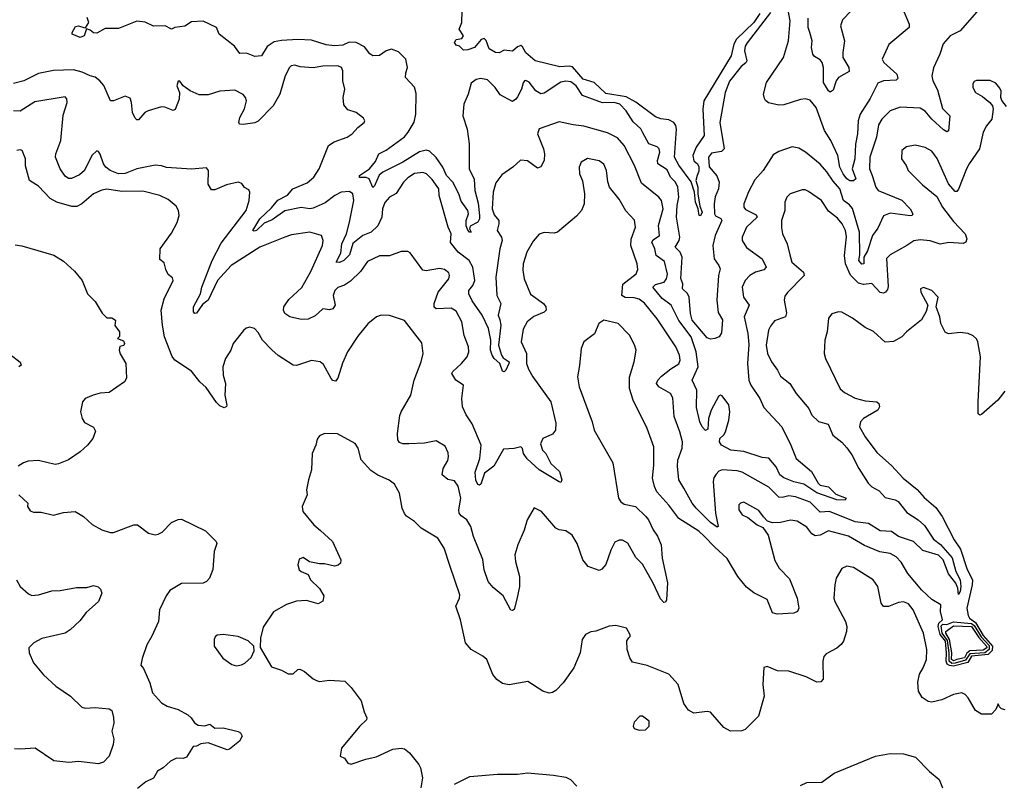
# Model space of a CAD drawing. Extents: x 2133489 to 2292442, y 756223 to 916462.
# Tile 408 of 463: x 2231121 to 2237041, y 900701 to 905292. Entities that reach past the tile are written whole.
import ezdxf

# ---------------------------------------------------------------- set-up
doc = ezdxf.new("R2010")
doc.units = 0

msp = doc.modelspace()

# ---------------------------------------------------------------- linework, layer by layer
at = {"layer": '0CON20XD'}
for points in [[(2235635, 905335.2), (2235495, 905153.1), (2235483.8, 905133.8), (2235478.7, 905105), (2235493.3, 905045), (2235487.8, 905032.2), (2235459.5, 905010.5), (2235388.4, 904921.6), (2235362.7, 904855), (2235331.9, 904675), (2235357.8, 904515), (2235340.6, 904499.4), (2235279.9, 904490.1), (2235262.3, 904465), (2235266.9, 904406.9), (2235313.1, 904353.1), (2235326.4, 904315), (2235323.6, 904275), (2235303.5, 904226.5), (2235296.2, 904185), (2235298.5, 904125), (2235305, 904113.5), (2235337.7, 904097.7), (2235342.7, 904085), (2235303.5, 903995), (2235289.7, 903935), (2235297.2, 903855), (2235325.6, 903815), (2235332.2, 903795), (2235323.2, 903755), (2235312.9, 903605), (2235320.9, 903530.9), (2235347.2, 903487.2), (2235341.3, 903408.7), (2235326.9, 903385), (2235300, 903375), (2235275, 903371.6), (2235255, 903380), (2235165.2, 903485), (2235155.2, 903525.2), (2235145.8, 903625), (2235135.6, 903645.6), (2235107.1, 903675), (2235108, 903705), (2235096.7, 903736.7), (2235104.8, 903865), (2235093.3, 903895), (2235061.8, 903925), (2235086.2, 903965), (2235089.8, 903985), (2235069.8, 904105), (2235074.5, 904175), (2235084.7, 904225), (2235078.3, 904285), (2235064.8, 904314.8), (2235033.8, 904345), (2235015, 904390), (2234958.8, 904425), (2234955.3, 904445), (2234969.5, 904495), (2234966.2, 904516.2), (2234955, 904528.1), (2234905, 904546.7), (2234868.3, 904611.7), (2234855, 904636.2), (2234809, 904679), (2234768.5, 904745), (2234729.5, 904785), (2234695, 904793.4), (2234625, 904792.1), (2234505.5, 904835.5), (2234467.8, 904895), (2234435, 904917.8), (2234405, 904923.5), (2234375, 904917.3), (2234275, 904850.6), (2234255, 904846.9), (2234224.6, 904864.6), (2234185, 904915.8), (2234165, 904926), (2234156.1, 904923.9), (2234147.7, 904912.3), (2234139.4, 904875), (2234115, 904828.8), (2234105, 904814), (2234085, 904801.2), (2234010, 904840), (2233980, 904885), (2233935, 904930.6), (2233895, 904939.4), (2233865, 904933.1), (2233835, 904910.8), (2233818.2, 904845), (2233792.5, 904785), (2233785.4, 904715), (2233812.3, 904635), (2233823.6, 904545), (2233823.1, 904395), (2233853.1, 904333.1), (2233858.5, 904265), (2233878.2, 904188.2), (2233886, 904114), (2233885, 904094), (2233875.2, 904074.8), (2233829.4, 904050.6), (2233825.8, 904035), (2233835, 904013.8), (2233825, 904014.4), (2233815, 904026.7), (2233805, 904052.5), (2233805.4, 904085), (2233819.6, 904125), (2233816.4, 904145), (2233775, 904200.9), (2233761.9, 904245), (2233726, 904316), (2233688, 904355), (2233664.8, 904405), (2233625, 904463.6), (2233585, 904501.8), (2233565, 904507.3), (2233525, 904497.6), (2233425, 904435.9), (2233305, 904374.6), (2233283.4, 904356.6), (2233255, 904292.5), (2233245, 904283.3), (2233223.1, 904335), (2233205, 904343), (2233163.6, 904343.6), (2233164.2, 904355), (2233225.4, 904395), (2233260.1, 904439.9), (2233281.4, 904485), (2233325, 904507.8), (2233435, 904587.9), (2233457.5, 904615), (2233493, 904677), (2233502.7, 904725), (2233505, 904847.5), (2233495, 904886), (2233441.2, 904945), (2233442.3, 904972.3), (2233454, 905005), (2233442.5, 905055), (2233398.8, 905098.8), (2233355.9, 905115.9), (2233325, 905105.8), (2233285, 905076.7), (2233245, 905075.6), (2233226.9, 905086.9), (2233195, 905129.5), (2233145, 905154.6), (2233103.1, 905156.9), (2233065, 905138.9), (2233014.5, 905135.5), (2232965, 905141.5), (2232875, 905169.5), (2232793.5, 905173.5), (2232695, 905167.9), (2232650.9, 905159.1), (2232609.8, 905130.2), (2232575.4, 905074.6), (2232535, 905070.8), (2232485, 905090), (2232445, 905088.8), (2232412.1, 905132.1), (2232320.8, 905205), (2232305, 905246), (2232225, 905282.3), (2232155, 905279), (2232115, 905253.7), (2232055, 905246), (2232035, 905234.3), (2231995.6, 905255.6), (2231925, 905253.7), (2231875, 905276.4), (2231825, 905283.5), (2231715, 905239.2), (2231635, 905238.5), (2231585, 905210.8), (2231565, 905213.8), (2231545, 905230), (2231522.5, 905237.5), (2231510, 905195), (2231485, 905185.5), (2231436.2, 905205), (2231436, 905215), (2231457.8, 905252.2), (2231475, 905254.4), (2231506.1, 905246.1), (2231517.5, 905242.5), (2231536.7, 905275), (2231527.5, 905305)], [(2235571.6, 905328.4), (2235535, 905275.1), (2235430.2, 905175), (2235415.1, 905144.9), (2235399.4, 905075), (2235234.6, 904805), (2235229.5, 904755), (2235237.6, 904595), (2235188.2, 904525), (2235168.8, 904475), (2235174.5, 904444.5), (2235195.8, 904425), (2235205, 904407.5), (2235205, 904381.2), (2235195.2, 904354.8), (2235187.3, 904325), (2235198.5, 904285), (2235197.8, 904245), (2235211.1, 904171.1), (2235225.3, 904135), (2235215, 904112.9), (2235205.8, 904115.8), (2235200, 904155), (2235184.7, 904194.7), (2235179.4, 904255), (2235158.3, 904318.2), (2235085, 904417.2), (2235058.7, 904465), (2235070.6, 904635), (2235066.8, 904656.8), (2235055, 904674.1), (2235025, 904690.5), (2234976.9, 904696.9), (2234945, 904708.8), (2234826.1, 904796.1), (2234767.7, 904827.7), (2234645, 904847.9), (2234575.4, 904915.4), (2234509.6, 904935), (2234445, 905008.1), (2234425, 905013.4), (2234369.7, 905009.7), (2234220.3, 905045), (2234163.7, 905093.7), (2234145, 905128.5), (2234135, 905136.1), (2234115, 905128.6), (2234085, 905103.4), (2234035, 905108.4), (2234005, 905092.7), (2233982.9, 905095), (2233945, 905117.3), (2233926.9, 905166.9), (2233915, 905180), (2233896.2, 905173.8), (2233855, 905124.5), (2233815, 905110), (2233789.3, 905109.3), (2233765, 905132.5), (2233745, 905140), (2233736, 905155), (2233745, 905173.8), (2233780, 905180), (2233790, 905195), (2233764.6, 905235), (2233780.6, 905275), (2233781.2, 905345)], [(2236427.1, 905365), (2236468.5, 905265), (2236468.9, 905245), (2236347.6, 905142.4), (2236307.5, 905055), (2236316, 905035), (2236394.4, 904965), (2236401.9, 904938.1), (2236391.5, 904928.5), (2236315, 904923.8), (2236279.9, 904910.1), (2236235, 904817.5), (2236173.9, 904725), (2236163.6, 904685), (2236159.6, 904605), (2236146.1, 904543.9), (2236141.7, 904455), (2236126.4, 904395), (2236147.9, 904335), (2236135, 904323.2), (2236112.8, 904322.8), (2236095.3, 904335), (2236071.9, 904365), (2236052.3, 904405), (2236040.3, 904475), (2235999.2, 904565), (2235960.6, 904625), (2235910.6, 904765), (2235875, 904808), (2235845.8, 904815.8), (2235815, 904813.1), (2235715, 904780.5), (2235685, 904777.5), (2235622.9, 904792.9), (2235605.4, 904805.4), (2235598.6, 904818.6), (2235594, 904845), (2235612.5, 904915), (2235714.6, 905065.4), (2235743.6, 905165), (2235754.6, 905285), (2235738.8, 905358.8)], [(2236905, 905371.4), (2236776, 905225), (2236716.7, 905195), (2236673.6, 905146.4), (2236654.3, 905085), (2236615, 905002.5), (2236605.6, 904955), (2236610.9, 904925), (2236639.8, 904869.8), (2236668.8, 904758.8), (2236713.3, 904715), (2236705, 904623.8), (2236695, 904618.6), (2236675, 904630), (2236605.3, 904695), (2236565, 904741.8), (2236535, 904759.5), (2236415, 904765.6), (2236355.5, 904744.5), (2236305.6, 904695), (2236285, 904660), (2236272.7, 904585), (2236231.8, 904465), (2236231.1, 904395), (2236246.4, 904356.4), (2236268.2, 904285), (2236282.5, 904265), (2236425, 904206.7), (2236475.5, 904155), (2236491.4, 904125), (2236486.7, 904115), (2236476.3, 904113.7), (2236355, 904129), (2236315, 904113.5), (2236280.5, 904039.5), (2236249.7, 903995), (2236218.3, 903901.7), (2236196.8, 903865), (2236196.4, 903825), (2236185, 903822.8), (2236166, 903845), (2236171.8, 903878.2), (2236170.7, 904015), (2236127.9, 904157.9), (2236109.9, 904179.9), (2236074.7, 904205), (2236052.8, 904275), (2236011.6, 904321.6), (2235975, 904378.2), (2235933.2, 904423.2), (2235846, 904495)], [(2236120, 905345), (2236068.8, 905291.2), (2236055.5, 905255), (2236081.2, 905165), (2236069.6, 905095), (2236071.3, 905065), (2236106.9, 905005), (2236108.7, 904981.3), (2236044.4, 904945), (2236030.9, 904925), (2236012.2, 904867.8), (2235995, 904855.8), (2235985, 904864), (2235953.6, 904915), (2235954.7, 905004.7), (2235945.4, 905035), (2235935, 905051.1), (2235900, 905070), (2235890.8, 905085), (2235882.7, 905125), (2235885.8, 905165), (2235871.5, 905215), (2235862.3, 905245), (2235861.1, 905301.1)], [(2235846, 904495), (2235805, 904520), (2235765, 904528.6), (2235685, 904500), (2235650.9, 904479.1), (2235591.9, 904385), (2235540.7, 904329.3), (2235503, 904257), (2235475.9, 904185), (2235475.4, 904165), (2235485, 904150.4), (2235549.2, 904119.3), (2235555.5, 904105.5), (2235490.4, 904045), (2235464.5, 903985), (2235465.6, 903965), (2235491.9, 903921.9), (2235585.4, 903855), (2235609.4, 903805), (2235595, 903787.8), (2235545, 903774.6), (2235511.1, 903755), (2235483.1, 903725), (2235465.6, 903685), (2235473.1, 903625), (2235506.4, 903575), (2235476.5, 903505), (2235499.8, 903405), (2235505, 903340), (2235497.3, 903225), (2235505.9, 903125.9), (2235516.9, 903095), (2235571.8, 903015), (2235595, 902960.8), (2235703.7, 902843.7), (2235758.2, 902735), (2235789.4, 902655), (2235882.2, 902575), (2235921.9, 902505), (2235935, 902494.5), (2235985, 902483.5), (2236029.2, 902439.2), (2236090, 902415), (2236085, 902404.5), (2236034, 902405), (2235915, 902448), (2235835, 902499), (2235775, 902513.5), (2235715, 902537.3), (2235692.6, 902555), (2235668.8, 902605), (2235625, 902655.6), (2235585, 902661.1), (2235475, 902696.4), (2235397.5, 902705), (2235340, 902735), (2235329.4, 902755), (2235330.8, 902775), (2235355, 902796.7), (2235364.1, 902815), (2235385.6, 902884.4), (2235391.5, 902935), (2235385, 902977.5), (2235345, 903030), (2235335, 903033.9), (2235323, 903027), (2235279.2, 902945), (2235263.8, 902895), (2235258.6, 902831.4), (2235245, 902823.3), (2235225, 902843.8), (2235210.5, 902875), (2235191, 902961), (2235192.1, 903065), (2235163.9, 903125), (2235201.2, 903205), (2235188, 903295), (2235158.3, 903385), (2235083.9, 903483.9), (2235038.8, 903575), (2234985, 903615.4), (2234928.5, 903685), (2234945, 903700), (2234995.5, 903715), (2235010.4, 903735), (2235017.2, 903762.8), (2234998.7, 903838.7), (2234948.1, 903875), (2234940.4, 903915), (2234922.1, 903955), (2234930.5, 903969.5), (2234967.8, 903995), (2234961.6, 904055), (2234990.8, 904155), (2234980.8, 904205), (2234965, 904225.5), (2234859.5, 904309.5), (2234816.9, 904415), (2234755.4, 904535), (2234715, 904582.7), (2234655, 904612.9), (2234512.8, 904652.8), (2234449.1, 904660.9), (2234365, 904677.8), (2234245, 904636.9), (2234234.6, 904605), (2234271.1, 904515), (2234277.5, 904485), (2234275.4, 904445), (2234255, 904408), (2234235, 904400), (2234175, 904443.3), (2234132.9, 904447.1), (2234085.8, 904405), (2234020.9, 904359.1), (2233985, 904312), (2233968.7, 904255), (2233961.9, 904155), (2233975, 904118.9), (2234002.1, 904085), (2234003.1, 904065), (2233992.5, 904025), (2234018.1, 903985), (2234023, 903965), (2234009, 903915), (2233983.3, 903745), (2233990.5, 903635), (2234014.4, 903585), (2233998.2, 903515), (2234008.7, 903488.7), (2234015.2, 903455), (2234000, 903335), (2234017.3, 903275), (2234029.1, 903259.1), (2234064.3, 903235), (2234063.3, 903225), (2234045, 903184.3), (2234035, 903175.8), (2234025, 903179.2), (2234007.8, 903225), (2233975, 903254.5), (2233962.4, 903275), (2233951.9, 903305), (2233954.6, 903365), (2233940.9, 903435), (2233902.1, 903515), (2233841.3, 903601.3), (2233821, 903645), (2233821.8, 903665), (2233845.8, 903695), (2233857, 903725), (2233845.8, 903805), (2233824.4, 903844.4), (2233757.9, 903895), (2233712, 903952), (2233715.5, 904005.5), (2233697.1, 904045), (2233644.4, 904235), (2233640.9, 904275), (2233600.5, 904330.5), (2233566.4, 904366.4), (2233545, 904373.6), (2233495, 904366.9), (2233455, 904341.8), (2233430, 904315), (2233385, 904247.5), (2233345, 904224.4), (2233316.8, 904193.2), (2233302.5, 904155), (2233299.2, 904105), (2233275, 904053.3), (2233235, 904015.5), (2233185, 903995.4), (2233124, 903946), (2233105, 903878.9), (2233069.6, 903845), (2233045, 903832), (2233024.2, 903835), (2233052, 903888), (2233057.8, 903945), (2233085.7, 904005), (2233103.8, 904075), (2233130.8, 904205), (2233125, 904245.8), (2233105, 904259.2), (2233055, 904254.6), (2233015.6, 904235), (2232958.9, 904191.1), (2232885, 904159.6), (2232865, 904155.9), (2232813.8, 904163.8), (2232716.2, 904143.8), (2232640.2, 904089.8), (2232591.5, 904068.5), (2232545, 904024.7), (2232530.6, 904020.6), (2232523.5, 904025), (2232565, 904095.7), (2232635, 904160.3), (2232673.4, 904206.6), (2232732, 904238), (2232763.1, 904275), (2232849, 904311), (2232889.6, 904345), (2232922.1, 904395), (2232977.5, 904535), (2233012.8, 904557.2), (2233091.2, 904585), (2233121.2, 904605), (2233153.8, 904645), (2233192.5, 904675), (2233197.5, 904685), (2233189.3, 904699.3), (2233145, 904733.3), (2233095, 904751.2), (2233071.2, 904781.2), (2233066, 904825), (2233075.6, 904875), (2233064.5, 904925), (2233064.5, 904984.5), (2233055.6, 905005.6), (2233035, 905014.3), (2232945, 905013.1), (2232885, 905001.8), (2232808.2, 905008.2), (2232775, 905017.8), (2232754, 905015), (2232743.1, 905005), (2232717.3, 904955), (2232684.6, 904845), (2232646.2, 904775), (2232555, 904682), (2232535, 904671.1), (2232465, 904661.9), (2232444, 904665), (2232440, 904675), (2232445.7, 904705), (2232473.4, 904756.6), (2232484.5, 904805), (2232479.5, 904825), (2232465, 904841.9), (2232415, 904868.9), (2232325, 904861.8), (2232255, 904841.3), (2232201.2, 904841.2), (2232145.8, 904865), (2232104, 904894), (2232085, 904922.5), (2232075, 904923.3), (2232066.7, 904895), (2232082, 904855), (2232080, 904815), (2232057, 904753), (2232043.8, 904746.2), (2231995, 904766.9), (2231975, 904769.2), (2231893.8, 904745), (2231873.8, 904735), (2231835, 904690), (2231825, 904690), (2231815, 904700), (2231800.6, 904735), (2231794, 904795), (2231785, 904820), (2231755, 904833.3), (2231685, 904803.8), (2231667.5, 904805), (2231627.4, 904897.4), (2231604.2, 904925), (2231575, 904946.5), (2231545, 904953.8), (2231497.6, 904977.6), (2231445, 904990.3), (2231324.2, 904985.8), (2231235, 904968.9), (2231146.2, 904925), (2231085, 904908.1)], [(2237055, 904770), (2237026.4, 904806.4), (2237020, 904825), (2237023, 904863), (2237015, 904880), (2236990, 904910), (2236956.2, 904926.2), (2236873.6, 904926.4), (2236860, 904920), (2236853, 904907), (2236852.5, 904885), (2236867.5, 904855), (2236910.5, 904830.5), (2236954.2, 904794.2), (2236970, 904775), (2236973.8, 904755), (2236965.8, 904695), (2236934.2, 904655), (2236914.2, 904615), (2236892.2, 904515), (2236830.8, 904425), (2236813.8, 904396.2), (2236765, 904272.5), (2236755, 904260), (2236745, 904258.8), (2236705.7, 904305), (2236636.9, 904456.9), (2236605, 904501.4), (2236565, 904522.9), (2236505, 904538), (2236452.4, 904527.6), (2236425, 904506.2), (2236422.5, 904455), (2236451.2, 904415), (2236463.8, 904385), (2236549.1, 904299.1), (2236635, 904228.8), (2236670, 904165), (2236735, 904078.9), (2236806.5, 904005), (2236815.6, 903975), (2236809.2, 903955), (2236793.3, 903946.7), (2236707.8, 903952.2), (2236655, 903941.8), (2236595, 903963.5), (2236535, 903968.2), (2236498.3, 903961.7), (2236455.4, 903934.6), (2236355, 903879.4), (2236334, 903856), (2236342.4, 903687.6), (2236339.5, 903670.5), (2236326.8, 903653.2), (2236315, 903648), (2236295, 903652), (2236245, 903706.7), (2236195, 903699.6), (2236165, 903707.3), (2236116, 903756), (2236087.4, 903825), (2236081.1, 903875), (2236093.2, 903986.8), (2236086.2, 904025), (2236067.3, 904065), (2236038.5, 904098.5), (2235985, 904141.9), (2235941.9, 904205), (2235865, 904259.4), (2235845, 904268.6), (2235825, 904269.2), (2235753.8, 904245), (2235734.2, 904225), (2235720.8, 904195), (2235721.5, 904145), (2235702.5, 904085), (2235701.7, 904041.7), (2235707.5, 904005), (2235736.5, 903945), (2235751.7, 903878.3), (2235763.1, 903835), (2235833.1, 903775), (2235838.9, 903755), (2235737.4, 903652.6), (2235720.9, 903629.1), (2235717.8, 903605), (2235730.8, 903529.2), (2235725, 903506.7), (2235658.9, 903481.1), (2235635, 903450), (2235624.5, 903425), (2235610.5, 903335), (2235616.7, 903285), (2235640.6, 903235), (2235677.1, 903185), (2235695, 903148.8), (2235752.5, 903105), (2235790, 903045), (2235865.7, 902955), (2235885, 902913.8), (2235925, 902876), (2235981.5, 902861.5), (2236010, 902795), (2236065, 902753.3), (2236095, 902718.1), (2236125, 902677.1), (2236166.5, 902595), (2236223.1, 902505), (2236244.2, 902484.2), (2236289.8, 902459.8), (2236325, 902419.2), (2236384.7, 902404.7), (2236402.5, 902395), (2236455, 902328.5), (2236523.5, 902285), (2236561.4, 902251.4), (2236615, 902169.7), (2236657.8, 902137.8), (2236727.3, 902057.3), (2236749.8, 901975), (2236775, 901924.3), (2236779.3, 901885), (2236775, 901854), (2236765, 901837.5), (2236761, 901875), (2236749.6, 901905), (2236705, 901960), (2236674.1, 902045), (2236645, 902073.6), (2236551.7, 902101.7), (2236495, 902155.9), (2236405, 902184.5), (2236363.8, 902215), (2236295, 902218.4), (2236225, 902263.3), (2236145, 902272.9), (2235990, 902335), (2235935, 902332.2), (2235875, 902392.5), (2235785, 902422.8), (2235745, 902428.9), (2235705, 902419.3), (2235685, 902422.3), (2235625, 902481.1), (2235465, 902572.9), (2235435, 902580.7), (2235345, 902586), (2235325, 902578.5), (2235309.4, 902560.6), (2235295, 902537.1), (2235290.3, 902515), (2235303.9, 902325), (2235320, 902245), (2235315, 902242), (2235275, 902270), (2235188.9, 902355), (2235165, 902385.5), (2235115.2, 902475.2), (2235085.3, 902525), (2235077.2, 902607.2), (2235079.2, 902645), (2235103.5, 902716.5), (2235106.6, 902755), (2235091.3, 902815), (2235055.9, 902905.9), (2235048.6, 903018.6), (2235035, 903045.6), (2234964.2, 903084.2), (2234950.9, 903105), (2234957.7, 903125), (2234980.1, 903149.9), (2235036.2, 903193.8), (2235085, 903222.5), (2235092.5, 903245), (2235089.1, 903275), (2235066.2, 903325), (2234955, 903493.5), (2234878.9, 903588.9), (2234845, 903611.2), (2234815, 903619.3), (2234761.3, 903621.3), (2234741.8, 903635), (2234747.4, 903702.6), (2234828.6, 903765), (2234838.7, 903791.3), (2234833.8, 903825), (2234795.3, 903935.3), (2234798.2, 903971.8), (2234823.6, 904045), (2234817.2, 904087.2), (2234765, 904142.5), (2234725, 904212.5), (2234668.1, 904285), (2234656.8, 904316.8), (2234650, 904385), (2234632.9, 904422.9), (2234605, 904443.5), (2234535, 904458.1), (2234498, 904435), (2234485.7, 904405), (2234487.1, 904365), (2234506.1, 904323.9), (2234517.5, 904245), (2234514.3, 904185), (2234499.4, 904145), (2234469.4, 904110.6), (2234355, 904014.2), (2234335, 904009.2), (2234275, 904012), (2234245, 904002), (2234209.1, 903960.9), (2234171.4, 903895), (2234149.2, 903825), (2234147.3, 903787.3), (2234154.3, 903735), (2234192.6, 903642.6)], [(2234192.6, 903642.6), (2234271.1, 903585), (2234284.4, 903565), (2234287.5, 903545), (2234275, 903533.1), (2234212.1, 903507.9), (2234173.1, 903475), (2234148.3, 903431.7), (2234136.5, 903355), (2234167.9, 903285), (2234168.8, 903225), (2234181.3, 903191.3), (2234207.5, 903145), (2234315.5, 902995), (2234344.3, 902865.7), (2234342.9, 902825), (2234325, 902801.2), (2234266.7, 902775), (2234253, 902743), (2234264.2, 902705), (2234285, 902683.3), (2234315.6, 902625), (2234367.3, 902575), (2234382, 902525), (2234375, 902510), (2234365, 902514.2), (2234245, 902585.8), (2234172.4, 902652.4), (2234150.8, 902685), (2234145.4, 902715), (2234135, 902724.3), (2234095, 902713.3), (2234029.7, 902710.3), (2233972.4, 902607.6), (2233915.5, 902565), (2233895, 902500), (2233885, 902493.1), (2233875, 902497.5), (2233864.4, 902524.4), (2233859, 902571), (2233888.1, 902655), (2233895.6, 902735), (2233841.7, 902861.7), (2233805, 902917.5), (2233782.9, 902965), (2233778.8, 903015), (2233790, 903095), (2233744, 903125), (2233719.2, 903165), (2233725, 903177.5), (2233778.1, 903225), (2233811.1, 903265), (2233821.1, 903295), (2233819.4, 903325), (2233793.8, 903393.8), (2233779.1, 903475), (2233745, 903539.2), (2233715, 903558.5), (2233624.5, 903554.5), (2233613.8, 903563.8), (2233614, 903585), (2233637.8, 903655), (2233701.5, 903735), (2233705.6, 903755), (2233700.7, 903770.7), (2233675, 903790), (2233645, 903796.9), (2233565, 903782.2), (2233545.5, 903785.5), (2233470, 903890), (2233455, 903898.8), (2233415, 903899.2), (2233345, 903871.9), (2233285, 903871.9), (2233211.6, 903838.4), (2233170.8, 903779.2), (2233109.5, 903720.5), (2233075, 903695.7), (2233035, 903682.2), (2233016.5, 903665), (2233007.1, 903635), (2233017.5, 903575), (2233005, 903553.1), (2232985, 903547.5), (2232945, 903553.3), (2232897.3, 903512.7), (2232855, 903491.2), (2232815, 903490.3), (2232769.1, 903499.1), (2232746, 903506), (2232715.8, 903525.8), (2232707.5, 903545), (2232709.4, 903565), (2232739.4, 903610.6), (2232818.2, 903681.8), (2232871.3, 903778.7), (2232942.5, 903935), (2232945.5, 903965.5), (2232936.2, 903995), (2232866.1, 904013.9), (2232755, 903998.1), (2232715.7, 903985.7), (2232565, 903923.8), (2232393.5, 903815), (2232310, 903725), (2232254.3, 903605), (2232220, 903580), (2232185, 903528.8), (2232175, 903526.2), (2232165.9, 903535.9), (2232165.8, 903565), (2232208.6, 903645), (2232215.8, 903685), (2232278.4, 903845), (2232331.8, 903948.2), (2232482.5, 904145), (2232501.1, 904205), (2232505.7, 904255.7), (2232498.6, 904268.6), (2232473, 904283), (2232456.8, 904306.8), (2232434.4, 904314.4), (2232365, 904299.5), (2232295, 904270), (2232275, 904270), (2232255, 904302.5), (2232257.5, 904385), (2232245, 904401.2), (2232155, 904393.3), (2232005, 904404.4), (2231974.4, 904414.4), (2231935, 904416.7), (2231825, 904394.6), (2231755, 904367.3), (2231715, 904365.9), (2231665, 904385.8), (2231638.5, 904405), (2231624.6, 904425), (2231605, 904483.3), (2231595, 904500), (2231585, 904503.8), (2231555, 904476), (2231511.9, 904385), (2231480.9, 904359.1), (2231433.1, 904336.9), (2231415, 904337.1), (2231395, 904350.8), (2231365.6, 904395), (2231336.9, 904465), (2231338.9, 904485), (2231369.6, 904565), (2231382.3, 904717.7), (2231406.9, 904795), (2231405.8, 904815.8), (2231395, 904828.8), (2231212.6, 904797.4), (2231125, 904742.2), (2231083.3, 904745)], [(2236711, 901409), (2236698.7, 901418.7), (2236691.9, 901435), (2236694.3, 901485), (2236686.8, 901555), (2236656.4, 901596.4), (2236644.3, 901645), (2236646.8, 901663.2), (2236669.4, 901685), (2236658.1, 901735), (2236660, 901775), (2236605, 901805.6), (2236545, 901862.9), (2236462.1, 901962.1), (2236420.8, 902030.9), (2236392.1, 902062.1), (2236355, 902082.1), (2236293.7, 902093.7), (2236201.2, 902131.2), (2236105, 902187), (2235985, 902218.4), (2235935, 902192.5), (2235905, 902188.8), (2235885, 902201.2), (2235855, 902240.9), (2235795, 902277.3), (2235755, 902283.5), (2235695, 902268.5), (2235646.6, 902266.6), (2235617.9, 902277.9), (2235593, 902303), (2235565, 902342.5), (2235475, 902390.8), (2235455, 902385.8), (2235446, 902375), (2235444.5, 902345), (2235465, 902315.7), (2235499.7, 902299.7), (2235555, 902256), (2235590.3, 902240.3), (2235622.4, 902192.4), (2235661.1, 902041.1), (2235688.1, 901995), (2235750.5, 901930.5), (2235796.7, 901815), (2235806, 901754), (2235797.5, 901735), (2235775.8, 901724.2), (2235675, 901718.8), (2235647, 901727), (2235616, 901806), (2235535, 901846.9), (2235491.3, 901881.3), (2235438.9, 901945), (2235375, 902052.5), (2235300.1, 902120.1), (2235237.4, 902187.4), (2235205, 902217.1), (2235083.5, 902293.5), (2235025, 902372.9), (2234953.1, 902453.1), (2234937.8, 902485), (2234926.7, 902535), (2234934.4, 902615), (2234934.4, 902725), (2234894.3, 902835), (2234808.9, 903005), (2234787.5, 903075), (2234787.6, 903142.4), (2234815.6, 903235), (2234827.1, 903305), (2234817.9, 903337.9), (2234788.8, 903395), (2234720, 903465), (2234633.6, 903486.4), (2234603.9, 903466.1), (2234576.4, 903403.6), (2234512.5, 903355), (2234496.7, 903315), (2234487.3, 903212.7), (2234474.2, 903145), (2234485.8, 903085.8), (2234564.2, 902875), (2234576, 902825), (2234688.3, 902628.3), (2234721.4, 902415), (2234735, 902394.3), (2234755, 902380), (2234824.2, 902365), (2234885.4, 902305.4), (2234902.5, 902285), (2234930.8, 902225), (2234957.1, 902187.1), (2234977.8, 902135), (2234984.5, 902055), (2235016.6, 901906.6), (2235010, 901805), (2235005, 901790), (2234995, 901787.5), (2234975, 901810), (2234930.5, 901905), (2234865, 902019.2), (2234825, 902058), (2234777.1, 902145), (2234745, 902162.9), (2234725, 902162.9), (2234699.4, 902150.6), (2234675, 902102.5), (2234645, 902016.7), (2234621.7, 901988.3), (2234605, 901981.4), (2234540, 902005), (2234508.1, 902045), (2234474, 902144), (2234443, 902193), (2234405, 902219.2), (2234365, 902225.8), (2234345, 902236), (2234258.8, 902335), (2234215, 902356.7), (2234172, 902285), (2234155, 902222.5), (2234115.8, 902135), (2234099.2, 902075), (2234101.9, 902035), (2234127.1, 901945), (2234125.6, 901885), (2234111.1, 901808.9), (2234093.6, 901746.4), (2234085, 901740), (2234075, 901743.3), (2234028.6, 901828.6), (2233967.9, 901877.9), (2233938, 901915), (2233914.7, 901984.7), (2233906.6, 902046.6), (2233850, 902185), (2233834.6, 902245), (2233809.1, 902285), (2233775, 902308.9), (2233764.5, 902325), (2233761.8, 902345), (2233773.5, 902415), (2233757.9, 902487.9), (2233735, 902519.2), (2233695, 902528.1), (2233661.9, 902555), (2233666.8, 902595), (2233695, 902642.5), (2233699.6, 902665), (2233698, 902688), (2233678.7, 902728.7), (2233625, 902759.4), (2233555, 902747.3), (2233461.4, 902741.4), (2233425, 902743.1), (2233405, 902751.2), (2233395.8, 902765.8), (2233392.9, 902805), (2233408, 902912), (2233415.5, 902935), (2233473.8, 903035), (2233492.2, 903125), (2233534.3, 903235), (2233547.1, 903285), (2233539.7, 903349.7), (2233435, 903483.3), (2233345, 903513.3), (2233295, 903516.2), (2233267.5, 903505), (2233215, 903463.8), (2233155, 903390), (2233092.9, 903295), (2233063.1, 903226.9), (2233035, 903136.7), (2233021.2, 903118.8), (2233005, 903122.5), (2232995, 903134.2), (2232948.9, 903218.9), (2232928.8, 903235), (2232875, 903243.1), (2232786.6, 903213.4), (2232765, 903214.4), (2232675, 903272.5), (2232637.1, 903307.1), (2232581.4, 903365), (2232555, 903411.2), (2232533.3, 903435), (2232505, 903444), (2232483, 903437), (2232467.3, 903422.7), (2232404, 903345), (2232390.8, 903305), (2232359.2, 903255), (2232342.5, 903205), (2232344.3, 903155), (2232359.2, 903105), (2232355.6, 903035), (2232367.5, 902975), (2232363.9, 902966.1), (2232350.7, 902959.3), (2232325, 902970), (2232305, 902990), (2232241.7, 903081.7), (2232204.6, 903114.6), (2232155, 903180), (2232053.3, 903245), (2232038.3, 903268.3), (2231992, 903385), (2231979.5, 903455), (2231972.9, 903545), (2231990.5, 903615), (2232044, 903725), (2232040.5, 903740.5), (2232015, 903760), (2231999.7, 903789.7), (2231990, 903830), (2231965, 903850), (2231966, 903915), (2232035, 904008), (2232067.9, 904072.1), (2232079.4, 904115), (2232075.7, 904145), (2232061.7, 904171.7), (2232015, 904210.6), (2231965, 904236.2), (2231861.4, 904261.4), (2231735, 904259.3), (2231645, 904273.2), (2231615, 904267.3), (2231565, 904245.4), (2231495.2, 904184.8), (2231465, 904170), (2231435, 904169.6), (2231345, 904195.4), (2231305, 904217.5), (2231235, 904291.9), (2231180, 904325), (2231157, 904413), (2231156.7, 904455), (2231136.7, 904505), (2231125, 904508.8), (2231105, 904506.2)], [(2231095, 903938.6), (2231135, 903933.1), (2231326.8, 903876.8), (2231385, 903840), (2231451.1, 903781.1), (2231496.2, 903725), (2231530, 903645), (2231575, 903597.5), (2231617, 903527), (2231645, 903500), (2231675, 903500), (2231696.7, 903485), (2231693.6, 903453.6), (2231722.5, 903415), (2231721.7, 903388.3), (2231710, 903375), (2231745, 903362.5), (2231752.5, 903345), (2231747, 903333), (2231723.3, 903326.7), (2231720, 903305), (2231725, 903282.5), (2231758.8, 903225), (2231763.6, 903136.4), (2231752.5, 903115), (2231659.5, 903050.5), (2231605, 903047.5), (2231562.5, 903035), (2231514.3, 903015.7), (2231498.8, 902995), (2231488, 902935), (2231496.2, 902895), (2231510.9, 902870.9), (2231565, 902843.3), (2231577.7, 902817.7), (2231561.2, 902775), (2231530, 902735), (2231485.6, 902694.4), (2231415, 902645.8), (2231355, 902621.4), (2231335, 902618.6), (2231235, 902641.5), (2231172.3, 902637.7), (2231145, 902628.8), (2231112.7, 902607.3)], [(2237045, 903058.8), (2237002, 903005), (2236905, 902918.8), (2236895, 902913.8), (2236885, 902922.5), (2236883.3, 902995), (2236897.5, 903265), (2236881.2, 903355), (2236873.6, 903373.6), (2236855, 903392.5), (2236825, 903406), (2236775, 903412), (2236705, 903404.2), (2236685, 903413.3), (2236660, 903465), (2236653.3, 903505), (2236632.5, 903565), (2236643.8, 903625), (2236606.2, 903665), (2236555, 903681.2), (2236537.5, 903675), (2236538.8, 903655), (2236582.5, 903575), (2236572.3, 903537.7), (2236542.5, 903487.5), (2236452.9, 903415), (2236425.4, 903384.6), (2236375, 903358.1), (2236325, 903352.5), (2236255, 903418.6), (2236205, 903441.9), (2236128.1, 903498.1), (2236065, 903534), (2236045, 903536.2), (2236005, 903523.3), (2235985, 903497.5), (2235975.7, 903415), (2235962.9, 903365), (2235958.6, 903285), (2235965.7, 903255), (2236055, 903072.5), (2236080.3, 903050.3), (2236145, 903016.5), (2236205, 903000.9), (2236274.1, 902994.1), (2236286, 902985), (2236290, 902965), (2236280.8, 902945), (2236194.3, 902895), (2236177.1, 902875), (2236170.6, 902845), (2236205.3, 902785.3), (2236275, 902690), (2236362.3, 902612.3), (2236433.1, 902535), (2236517, 902467), (2236559, 902419), (2236630.3, 902360.3), (2236668.2, 902305), (2236739.1, 902165), (2236778.8, 902108.8), (2236817.5, 901987.5), (2236849.2, 901925), (2236848.5, 901895), (2236815.2, 901755.2), (2236825, 901710.6), (2236832.2, 901695), (2236867.5, 901667.5), (2236915, 901590.2), (2236971.3, 901525), (2236969.2, 901500.8), (2236943.3, 901476.7), (2236845, 901466.1), (2236821.3, 901428.7), (2236735, 901405.4), (2236711, 901409)], [(2231062.3, 903282.3), (2231125, 903232.5), (2231130, 903215), (2231115.7, 903204.3)], [(2237046.4, 901143.6), (2237025, 901150), (2237011.7, 901161.7), (2237005, 901180), (2236990, 901145), (2236965, 901117.5), (2236905, 901118), (2236869.1, 901139.1), (2236825, 901216.2), (2236806.7, 901235), (2236785, 901246.2), (2236735, 901235.7), (2236665, 901203.1), (2236605, 901190), (2236583.3, 901193.3), (2236547.8, 901217.8), (2236524.6, 901254.6), (2236521.3, 901308.7), (2236531.5, 901358.5), (2236554.3, 901395.7), (2236574.2, 901445), (2236575.6, 901505), (2236555.6, 901605), (2236493.3, 901745), (2236465, 901780), (2236435, 901793.1), (2236405, 901788.9), (2236344.3, 901764.3), (2236314.6, 901764.6), (2236300, 901785), (2236280, 901885), (2236252, 901925), (2236135, 901999.2), (2236095, 902006), (2236065, 901993.3), (2236031.2, 901935), (2236022, 901895), (2236017.1, 901815), (2236021.4, 901795), (2236087.3, 901675), (2236094.5, 901645), (2236091.8, 901615), (2236074.7, 901555.3), (2236061.1, 901535), (2236035, 901513.5), (2235970.3, 901479.7), (2235956.6, 901463.4), (2235950, 901435), (2235952.7, 901327.3), (2235937.9, 901312.1), (2235915, 901310), (2235850.6, 901340.6), (2235745.6, 901375.6), (2235677.3, 901377.3), (2235615, 901403.3), (2235595, 901397.5), (2235588.8, 901295), (2235597.1, 901225), (2235564.2, 901105), (2235482.5, 901025), (2235463.9, 901016.1), (2235395, 901014.3), (2235355, 901037.5), (2235275, 901129.2), (2235255, 901132.9), (2235175, 901122.9), (2235142, 901142), (2235115, 901181.2), (2235080.5, 901295), (2235025, 901358.5), (2234895, 901410), (2234805, 901428.8), (2234789.2, 901455), (2234774.2, 901505), (2234771.7, 901558.3), (2234783.6, 901576.4), (2234792.5, 901585), (2234792.5, 901595), (2234770, 901635), (2234705, 901650), (2234665, 901646.7), (2234585, 901616.7), (2234555, 901612.5), (2234523.9, 901596.1), (2234503.8, 901565), (2234492, 901485), (2234454, 901395), (2234390, 901305), (2234345, 901258.8), (2234325, 901246.7), (2234305, 901244), (2234266.1, 901256.1), (2234177, 901313), (2234065, 901293.3), (2234025, 901301.2), (2233990, 901325), (2233966.7, 901355), (2233930, 901445), (2233905.7, 901465.7), (2233835, 901506.2), (2233801.2, 901545), (2233771.2, 901685), (2233743.6, 901766.4), (2233766.3, 901813.7), (2233767.3, 901835), (2233709.4, 902005), (2233673.1, 902115), (2233635, 902176), (2233535, 902235.8), (2233495, 902276.2), (2233447.5, 902307.5), (2233435, 902323.3), (2233421.2, 902355), (2233404, 902445), (2233375, 902500), (2233343.2, 902523.2), (2233275, 902553.1), (2233232.2, 902582.2), (2233175.5, 902645.5), (2233155.5, 902715.5), (2233138.8, 902745), (2233032.3, 902802.3), (2232955, 902803.8), (2232925, 902790), (2232910.5, 902769.5), (2232902.5, 902735), (2232880, 902685), (2232876.7, 902585), (2232857.5, 902525), (2232846.7, 902465), (2232850, 902435), (2232819.2, 902365), (2232824.3, 902335), (2232890, 902255), (2232930.8, 902220.8), (2233002.5, 902155), (2233052.5, 902045), (2233050, 902025), (2233037, 902013), (2233015, 902007.5), (2232955, 902020), (2232925, 902020), (2232863, 902033), (2232825, 902058.8), (2232800.9, 902049.1), (2232793.8, 902015), (2232802.5, 901985), (2232813.9, 901973.9), (2232855, 901957.5), (2232870, 901925), (2232925, 901872.5), (2232949.3, 901829.3), (2232943.6, 901796.4), (2232915, 901781.2), (2232845, 901801.2), (2232785, 901796), (2232725, 901776), (2232647.7, 901732.3), (2232585, 901640), (2232568.8, 901575), (2232567, 901517), (2232635, 901402.5), (2232695, 901382.5), (2232735, 901360), (2232765, 901360), (2232793.9, 901386.1), (2232805, 901386.7), (2232833.6, 901373.6), (2232885, 901328.8), (2232905, 901318.8), (2232925, 901313.8), (2232985, 901321.2), (2233076.1, 901316.1), (2233115, 901277.5), (2233175, 901197.5), (2233192, 901132), (2233208, 901095), (2233207, 901083), (2233165, 901043.3), (2233056.4, 900913.6), (2233047.5, 900865), (2233075, 900852.5), (2233095, 900823.3), (2233115, 900816.7), (2233203, 900847), (2233265, 900860.8), (2233365, 900905.8), (2233415, 900912.5), (2233435, 900909.2), (2233465.8, 900885), (2233522, 900815), (2233531.4, 900795), (2233542.5, 900735), (2233534.2, 900675)], [(2231116.2, 902435), (2231170, 902385), (2231167.5, 902365), (2231185, 902340), (2231205, 902331.2), (2231250.7, 902330.7), (2231325, 902313.3), (2231385, 902328.8), (2231455, 902336.2), (2231505, 902306.2), (2231558.1, 902258.1), (2231615.7, 902225.7), (2231665, 902208.6), (2231685, 902210), (2231807.5, 902255), (2231830, 902255), (2231896.7, 902205), (2231935, 902195.7), (2231955, 902198.6), (2231978, 902212), (2232035, 902268.8), (2232075, 902288), (2232095, 902290), (2232238.8, 902218.8), (2232303.3, 902155), (2232306.4, 902143.6), (2232290, 902095), (2232283, 901987), (2232262.5, 901935), (2232245.4, 901914.6), (2232225, 901904.4), (2232095, 901903.1), (2232025, 901861.2), (2232002.1, 901827.9), (2231962.5, 901745), (2231956.2, 901675), (2231916.7, 901586.7), (2231885, 901533.3), (2231857.3, 901452.7), (2231850.7, 901410.7), (2231865, 901392.5), (2231904, 901305), (2231920, 901245), (2231975, 901186.2), (2232007.5, 901165), (2232075, 901146), (2232132.7, 901112.7), (2232153.3, 901095), (2232172.5, 901065), (2232195, 901050), (2232233.9, 901046.1), (2232265, 901056.2), (2232295, 901033.8), (2232345, 901035.7), (2232435, 901012.5), (2232448.8, 901005), (2232458.8, 900985), (2232443.3, 900955), (2232383.6, 900906.4), (2232368.3, 900901.7), (2232255, 900944), (2232210.9, 900939.1), (2232185, 900924), (2232165, 900923.3), (2232125, 900858), (2232105, 900850), (2232065, 900852), (2232028.8, 900835), (2231983.3, 900795), (2231950, 900775), (2231926.8, 900733.2), (2231879.5, 900710.5), (2231830.7, 900669.3)], [(2231102.5, 901925), (2231123.7, 901883.7), (2231175, 901840), (2231195, 901830.6), (2231235.4, 901834.6), (2231315, 901858.6), (2231365, 901860.8), (2231462.1, 901877.9), (2231525, 901878.8), (2231565, 901891.2), (2231593.6, 901883.6), (2231608.3, 901868.3), (2231616.2, 901845), (2231596, 901795), (2231522.1, 901727.9), (2231482.4, 901677.6), (2231425, 901624.5), (2231395, 901603.6), (2231255, 901572.5), (2231206.7, 901545), (2231176.7, 901515), (2231179.2, 901485), (2231205, 901426.7), (2231265, 901354.2), (2231338.8, 901285), (2231426, 901225), (2231495, 901160), (2231515, 901152.5), (2231575, 901158), (2231658.8, 901148.8), (2231675, 901138.8), (2231686.4, 901096.4), (2231687, 901063), (2231675.7, 901015), (2231687.3, 900967.3), (2231683.1, 900935), (2231659.4, 900865), (2231625, 900828.5), (2231595, 900817.9), (2231475, 900832.3), (2231417.2, 900827.2), (2231327, 900837), (2231215, 900913.1), (2231125, 900906), (2231089.3, 900909.3)], [(2236725, 901421.3), (2236709.2, 901435), (2236709.7, 901485), (2236699, 901559), (2236668.6, 901605), (2236661.2, 901648.8), (2236672.3, 901657.7), (2236695, 901655.4), (2236735, 901671.2), (2236845, 901662.3), (2236859.9, 901649.9), (2236902.7, 901582.7), (2236949.5, 901529.5), (2236949.8, 901505), (2236925, 901486.2), (2236835, 901480), (2236808.5, 901441.5), (2236745, 901424), (2236725, 901421.3)], [(2232425, 901406.7), (2232455, 901413.3), (2232475, 901423.3), (2232513, 901457), (2232531.7, 901498.3), (2232530, 901525), (2232495, 901557.5), (2232435, 901583.3), (2232345, 901596.7), (2232308.3, 901591.7), (2232297, 901583), (2232290, 901565), (2232290, 901525), (2232343, 901453), (2232396.1, 901416.1), (2232425, 901406.7)], [(2236735, 901437.9), (2236724.3, 901445), (2236725.5, 901485), (2236711.5, 901565), (2236689.2, 901605), (2236690.1, 901615), (2236735, 901648.8), (2236843.9, 901645), (2236887.6, 901577.6), (2236933.7, 901525), (2236935.6, 901515), (2236915, 901501.4), (2236833.1, 901496.9), (2236815.6, 901484.4), (2236802.2, 901455), (2236755, 901444.9), (2236735, 901437.9)], [(2234845, 901020), (2234885, 901023.8), (2234906.2, 901045), (2234906.2, 901075), (2234865.9, 901105.9), (2234850, 901105), (2234815, 901070), (2234810, 901045), (2234815, 901030), (2234845, 901020)], [(2235815, 900688.6), (2235854.1, 900705.9), (2235945, 900707.5), (2236018.3, 900761.7), (2236267.5, 900865), (2236355, 900881.4), (2236435, 900878.6), (2236507.9, 900857.9), (2236592.4, 900772.4), (2236650, 900725), (2236670, 900675)], [(2233735, 900695.8), (2233827.2, 900742.8), (2233995, 900756.4), (2234115, 900756.7), (2234175, 900765.4), (2234330.9, 900750.9), (2234405, 900738.6), (2234433.3, 900725), (2234471.2, 900685)]]:
    msp.add_lwpolyline(points, dxfattribs=at)

doc.saveas('drawing.dxf')
